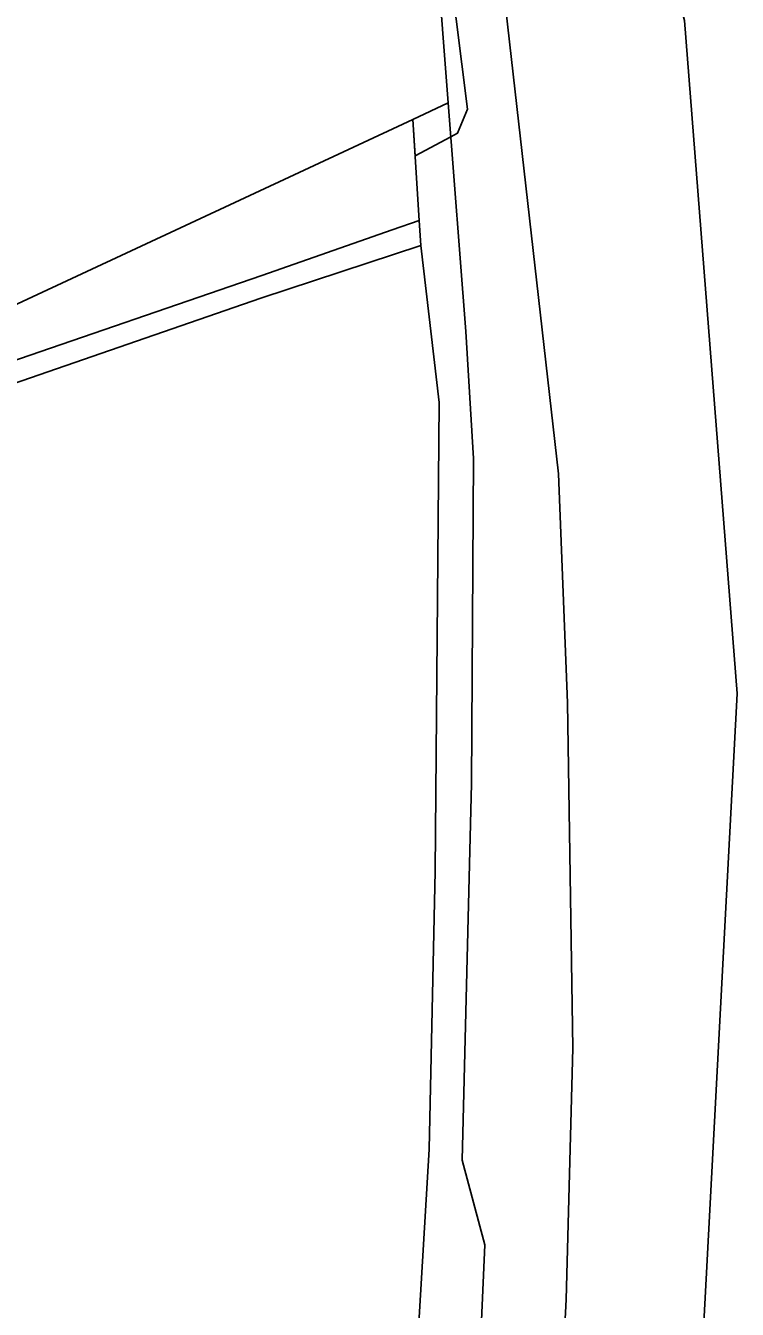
# Model space of a CAD drawing. Extents: x -502026 to -497664, y -1143484 to -1138019.
# Drawn here: x -497879 to -497754.1, y -1139931.4 to -1139706.1 of the extents above; entities that cross this region are included whole.
import ezdxf

# ---------------------------------------------------------------- set-up
doc = ezdxf.new("R2010")
doc.units = 0
for name, color, linetype in [('43', 7, 'Continuous'), ('49', 7, 'Continuous'), ('55', 7, 'Continuous'), ('62', 7, 'Continuous'), ('7', 7, 'Continuous')]:
    doc.layers.add(name, color=color, linetype=linetype)

msp = doc.modelspace()

# ---------------------------------------------------------------- linework, layer by layer
at = {"layer": '43'}
msp.add_lwpolyline([(-497813.35, -1139655.82), (-497806.88, -1139693.66), (-497804.86, -1139719.68), (-497811.09, -1139722.58), (-497909.09, -1139768.28), (-497937.56, -1139768.69), (-497928.81, -1139750.16), (-497922.77, -1139716.33), (-497903.24, -1139632.83), (-497883.33, -1139503.11), (-497848.12, -1139582.48), (-497820.64, -1139632.76)], close=True, dxfattribs=at)
at = {"layer": '49'}
msp.add_lwpolyline([(-497760.38, -1140128.92), (-497779.52, -1140124.55), (-497786.59, -1140064.94), (-497788.37, -1140036.73), (-497787.35, -1139991.44), (-497784.16, -1139929.63), (-497783.01, -1139885.52), (-497783.97, -1139824.97), (-497785.5, -1139784.74), (-497796.35, -1139689.29), (-497802.61, -1139651.28), (-497820.53, -1139562.64), (-497818.73, -1139565.84), (-497784.14, -1139627.18), (-497763.42, -1139705.21), (-497754.15, -1139823.33), (-497759.51, -1139923.87), (-497764.83, -1140023.57), (-497761.85, -1140075.33)], close=True, dxfattribs=at)
at = {"layer": '55'}
for points in [[(-497800.8, -1139973.1), (-497798.43, -1139920.05), (-497802.42, -1139905.22), (-497800.8, -1139839.1), (-497800.42, -1139782.06), (-497801.75, -1139759.81), (-497804.86, -1139719.68), (-497806.88, -1139693.66), (-497813.35, -1139655.82), (-497822.85, -1139611.52), (-497836.91, -1139549.72), (-497853.25, -1139498.03), (-497835.44, -1139536.2), (-497820.53, -1139562.64), (-497802.61, -1139651.28), (-497796.35, -1139689.29), (-497785.5, -1139784.74), (-497783.97, -1139824.97), (-497783.01, -1139885.52), (-497784.16, -1139929.63), (-497787.35, -1139991.44)], [(-497811.26, -1139954.45), (-497808.19, -1139903.25), (-497807.14, -1139854.48), (-497806.44, -1139772.23), (-497809.68, -1139744.7), (-497809.95, -1139740.28), (-497811.09, -1139722.58), (-497804.86, -1139719.68), (-497801.75, -1139759.81), (-497800.42, -1139782.06), (-497800.8, -1139839.1), (-497802.42, -1139905.22), (-497798.43, -1139920.05), (-497800.8, -1139973.1)]]:
    msp.add_lwpolyline(points, dxfattribs=at)
msp.add_lwpolyline([(-497809.68, -1139744.7), (-497837.75, -1139753.95), (-497882.9, -1139769.54), (-497902.29, -1139775.97), (-497905.24, -1139777.38), (-497907.52, -1139779.11), (-497909.29, -1139781.51), (-497929.81, -1139826.57), (-497933.43, -1139825.13), (-497918.03, -1139791.19), (-497917.89, -1139785.56), (-497919.25, -1139782.51), (-497922.07, -1139779.47), (-497924.68, -1139777.78), (-497922.92, -1139774.54), (-497921.11, -1139775.49), (-497917.26, -1139776.4), (-497913.94, -1139776.01), (-497903.5, -1139772.63), (-497883.9, -1139765.85), (-497837.54, -1139749.94), (-497814.7, -1139741.95), (-497809.95, -1139740.28)], close=True, dxfattribs=at)
at = {"layer": '62'}
for points in [[(-497909.09, -1139768.28), (-497811.09, -1139722.58), (-497810.68, -1139728.94), (-497804.4, -1139725.62), (-497803.22, -1139725), (-497801.5, -1139720.75), (-497804.47, -1139697)], [(-497804.47, -1139697), (-497801.5, -1139720.75), (-497803.22, -1139725), (-497804.4, -1139725.62), (-497810.68, -1139728.94), (-497811.09, -1139722.58), (-497909.09, -1139768.28)], [(-497763.42, -1139705.21), (-497754.15, -1139823.33), (-497759.51, -1139923.87), (-497764.83, -1140023.57)]]:
    msp.add_lwpolyline(points, dxfattribs=at)
at = {"layer": '7'}
msp.add_lwpolyline([(-497809.95, -1139740.28), (-497814.7, -1139741.95), (-497837.54, -1139749.94), (-497883.9, -1139765.85), (-497903.5, -1139772.63), (-497905.42, -1139767.64), (-497909.09, -1139768.28), (-497811.09, -1139722.58)], close=True, dxfattribs=at)
msp.add_lwpolyline([(-497884.23, -1139984.43), (-497882.3, -1139922.76), (-497881.68, -1139902.77), (-497914.23, -1139901.71), (-497982.83, -1139901.29), (-497975.41, -1139866.55), (-497966.39, -1139838.27), (-497955.99, -1139812.55), (-497937.56, -1139768.69), (-497909.09, -1139768.28), (-497930.31, -1139772.01), (-497960.97, -1139839.57), (-497928.01, -1139846.19), (-497899.3, -1139784.73), (-497902.29, -1139775.97), (-497882.9, -1139769.54), (-497837.75, -1139753.95), (-497809.68, -1139744.7), (-497806.44, -1139772.23), (-497807.14, -1139854.48), (-497808.19, -1139903.25), (-497811.26, -1139954.45)], dxfattribs=at)

doc.saveas('drawing.dxf')
